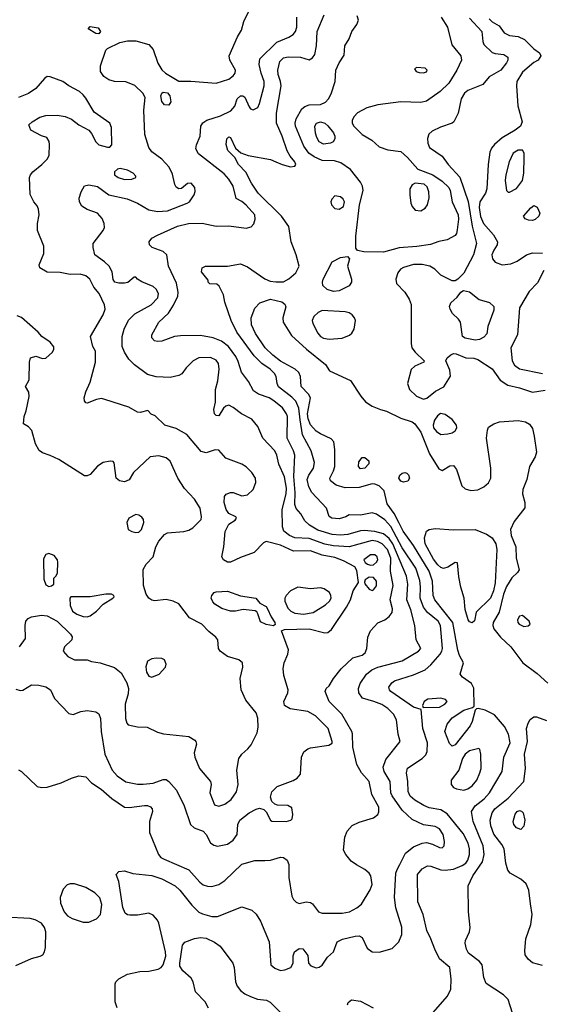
# Model space of a CAD drawing. Extents: x 1173029 to 1307123, y 522559 to 678521.
# Tile 600 of 623: x 1255372 to 1259025, y 625548 to 632428. Entities that reach past the tile are written whole.
import ezdxf

# ---------------------------------------------------------------- set-up
doc = ezdxf.new("R2010")
doc.units = 0

msp = doc.modelspace()

# ---------------------------------------------------------------- linework, layer by layer
at = {"layer": '0CON10XD'}
for points in [[(1256177.6, 631967.6), (1256114.6, 631994.6), (1256035, 631997.1), (1255995, 632007.1), (1255960.6, 632030.6), (1255937.9, 632065), (1255937.9, 632105), (1255974.2, 632215), (1255985, 632225.8), (1256072.1, 632267.9), (1256125, 632280), (1256185, 632280), (1256275, 632255.6), (1256305, 632219.2), (1256338.2, 632125), (1256365, 632078.2), (1256392.2, 632055), (1256485, 631998.1), (1256568.3, 631998.3), (1256745, 631983.6), (1256835, 632012.9), (1256864.4, 632035), (1256878.2, 632055), (1256880, 632075), (1256840.5, 632145), (1256835.5, 632175), (1256895, 632309.2), (1256921.9, 632355), (1256938.9, 632415), (1256985, 632510)], [(1256552.5, 631005), (1256646.8, 631006.8), (1256745, 630986.2), (1256835, 630988), (1256955, 630972.2), (1256990, 630980), (1257007.9, 631002.1), (1257018.5, 631035), (1257015.4, 631065), (1256955, 631132.5), (1256925, 631156.9), (1256885, 631177.5), (1256863.2, 631265), (1256834.7, 631314.7), (1256800.7, 631350.7), (1256621.5, 631491.5), (1256603.4, 631526.6), (1256607, 631553), (1256634.5, 631615), (1256638.6, 631685), (1256651.8, 631708.2), (1256680, 631725), (1256775, 631756.7), (1256848.3, 631791.7), (1256875.7, 631824.3), (1256892, 631875), (1256915, 631895.7), (1256932.5, 631895), (1256945, 631886), (1256975, 631818.8), (1256985.6, 631805.6), (1257005, 631798.6), (1257035.9, 631814.1), (1257048.8, 631841.2), (1257081.5, 631965), (1257081.5, 631995), (1257058.8, 632055), (1257046.5, 632115), (1257050.6, 632155), (1257168.2, 632271.8), (1257254.1, 632305.9), (1257284.5, 632325), (1257298.9, 632345), (1257309.2, 632375), (1257309.4, 632445)], [(1258178.9, 625395), (1258362.5, 625605), (1258384.3, 625655), (1258386.9, 625725), (1258378, 625805), (1258306.9, 625866.9), (1258273, 625933), (1258246.7, 626006.7), (1258218.7, 626065), (1258193.1, 626175), (1258154, 626265), (1258153.5, 626455), (1258185, 626494.5), (1258222.5, 626515), (1258245, 626513.6), (1258315, 626488.9), (1258345, 626486.7), (1258405, 626491.9), (1258465, 626517.1), (1258490, 626535), (1258504, 626555), (1258514.7, 626595), (1258516.2, 626635), (1258505.8, 626675), (1258472.2, 626742.2), (1258360.2, 626880.2), (1258315, 626907.2), (1258235, 626922), (1258196.3, 626936.3), (1258133.5, 626973.5), (1258102.2, 627002.2), (1258087.3, 627035), (1258085.3, 627105.3), (1258074.5, 627165.5), (1258082.7, 627197.3), (1258185, 627265.4), (1258209.6, 627290.4), (1258220.9, 627315), (1258222.9, 627375), (1258190.5, 627475), (1258177.5, 627607.5), (1258125, 627624.4), (1257965.6, 627735), (1257955.7, 627745), (1257952.5, 627765), (1257972.5, 627795), (1257992.6, 627807.4), (1258125, 627849.3), (1258205, 627885.3), (1258245, 627920), (1258310, 627995), (1258322.6, 628015), (1258326.2, 628035), (1258314.2, 628195), (1258295.9, 628225), (1258222.2, 628285), (1258195, 628322.7), (1258170.4, 628385), (1258173, 628465), (1258169.4, 628509.4), (1258141.3, 628595), (1258045, 628738.1), (1257965, 628887.2), (1257925, 628933.5), (1257865, 628974), (1257835, 628982.2), (1257755, 628965.3), (1257675, 628968.8), (1257652.5, 628955), (1257605, 628940.6), (1257553.3, 628945), (1257535, 628957.5), (1257516.2, 629015), (1257413.5, 629123.5), (1257393.9, 629163.9), (1257381.8, 629215), (1257391.8, 629245), (1257426.7, 629295), (1257432, 629335), (1257408.5, 629415), (1257347.9, 629527.9), (1257331.5, 629631.5), (1257323.4, 629713.4), (1257301.4, 629761.4), (1257275, 629789.4), (1257181.8, 629861.8), (1257170.8, 629885), (1257165.4, 629935), (1257153.9, 629955), (1257123.8, 629985), (1257065, 630026), (1257010.3, 630080.3), (1256890, 630245), (1256850.4, 630325), (1256806.2, 630455), (1256796, 630505), (1256766.1, 630566.1), (1256749.3, 630579.3), (1256701.7, 630581.7), (1256690, 630595), (1256688.3, 630608.3), (1256643.8, 630665), (1256646.4, 630693.6), (1256670, 630705), (1256825, 630705.5), (1256915, 630721.2), (1256965, 630702.1), (1257085, 630616.8), (1257121.7, 630601.7), (1257163.3, 630596.7), (1257215, 630597.2), (1257253.4, 630616.6), (1257301.3, 630658.7), (1257324.6, 630705), (1257304.5, 630785.5), (1257269.2, 630875), (1257252.9, 630982.9), (1257202.5, 631055), (1257038, 631215), (1256991.3, 631285), (1256953.3, 631363.3), (1256901.1, 631415), (1256875.8, 631465.8), (1256825.8, 631515), (1256814.4, 631555), (1256819.2, 631595), (1256835, 631610), (1256845.6, 631605), (1256881.1, 631531.1), (1256916.9, 631496.9), (1256968.3, 631478.3), (1257125, 631450.9), (1257161.2, 631435), (1257206.7, 631415), (1257265, 631400.6), (1257295, 631404.2), (1257302, 631415), (1257295.7, 631435), (1257261.4, 631475), (1257241.9, 631511.9), (1257207.3, 631615), (1257166.6, 631705), (1257167.7, 631775), (1257198.8, 631965), (1257195.3, 631995), (1257177.8, 632045), (1257175.8, 632075), (1257191.3, 632135), (1257215, 632162.2), (1257248.3, 632168.3), (1257335, 632165.6), (1257395, 632147.5), (1257419.5, 632160.5), (1257435.8, 632184.2), (1257445.4, 632244.6), (1257450.8, 632345), (1257499.1, 632460.9)], [(1257915, 630804.6), (1257776.3, 630806.3), (1257734.2, 630814.2), (1257720.9, 630830.9), (1257721.2, 630915), (1257746.1, 631135), (1257773.2, 631235), (1257768.4, 631265), (1257755, 631292.5), (1257685, 631382.1), (1257617.7, 631427.7), (1257572, 631442), (1257485, 631443.6), (1257430, 631470), (1257393.9, 631495), (1257357.5, 631545), (1257300, 631685), (1257297.2, 631705), (1257304.7, 631735), (1257344.3, 631805.7), (1257365, 631821.8), (1257395, 631833.1), (1257475, 631836), (1257508.8, 631851.2), (1257530, 631875), (1257549.1, 631910.9), (1257576.2, 631995), (1257580.9, 632075), (1257604.6, 632125.4), (1257640.5, 632179.5), (1257644.1, 632245.9), (1257675, 632293.3), (1257693.3, 632345), (1257727.8, 632395), (1257740.6, 632425), (1257730, 632455)], [(1258316.6, 632446.6), (1258361.9, 632375), (1258391.2, 632251.2), (1258455.5, 632175.5), (1258459.2, 632145), (1258426.7, 632075), (1258371.4, 631985), (1258311.4, 631925), (1258215, 631858.9), (1258175, 631850), (1258035, 631853.5), (1257875, 631833.6), (1257797.8, 631812.3), (1257732.2, 631777.8), (1257709.1, 631750.9), (1257696.5, 631725), (1257695.5, 631705), (1257706.5, 631685), (1257766.3, 631626.4), (1257832.9, 631585), (1257885, 631540.5), (1257945, 631519.2), (1258035, 631506.5), (1258081.8, 631465), (1258154.6, 631384.6), (1258258.8, 631345), (1258325, 631300.5), (1258370.5, 631255), (1258381.8, 631235), (1258394.7, 631154.7), (1258436, 631065), (1258439.6, 631035), (1258430.7, 630959.3), (1258425.6, 630934.4), (1258415, 630920), (1258359.2, 630890.8), (1258302.1, 630877.9), (1258244, 630856), (1258147.6, 630842.4), (1258025, 630833.1), (1257915, 630804.6)], [(1258515, 632437.5), (1258601.2, 632345), (1258608.8, 632275), (1258616.2, 632255), (1258675, 632199.2), (1258695, 632190.9), (1258755, 632184.3), (1258782.5, 632165), (1258782.9, 632145), (1258775, 632126.2), (1258735.7, 632074.3), (1258652.5, 632027.5), (1258608.8, 631975), (1258505, 631932.5), (1258481.1, 631915), (1258456.4, 631875), (1258436.4, 631773.6), (1258406, 631715), (1258395, 631704.3), (1258313.1, 631676.9), (1258255, 631650), (1258231.3, 631628.7), (1258221.2, 631598.8), (1258224.2, 631565), (1258235.8, 631535), (1258325, 631473.5), (1258366.8, 631415), (1258448.1, 631328.1), (1258507.5, 631157.5), (1258535.1, 630985.1), (1258564.3, 630865), (1258544.4, 630785.6), (1258475, 630656), (1258435, 630613.8), (1258415, 630603.8), (1258395, 630604), (1258315, 630642), (1258274.5, 630684.5), (1258238.8, 630705), (1258185, 630716.9), (1258125, 630718.2), (1258055, 630697.5), (1258032.5, 630685), (1258015, 630660), (1258000.8, 630615), (1258005.8, 630585), (1258064.3, 630525), (1258094.3, 630474.3), (1258107.6, 630437.6), (1258107.1, 630165), (1258112.5, 630135), (1258135, 630103.8), (1258200, 630045), (1258196.1, 630033.9), (1258133, 630007), (1258107.3, 629982.7), (1258083.3, 629885), (1258096.7, 629845), (1258145, 629796.7), (1258195, 629775.8), (1258216.6, 629783.4), (1258277.2, 629832.8), (1258337.1, 629862.9), (1258382.1, 629937.9), (1258378.9, 629978.9), (1258350.8, 630045), (1258359.2, 630065), (1258385, 630086.9), (1258405, 630094.4), (1258423.2, 630093.2), (1258490, 630065), (1258545, 630063.8), (1258575, 630053.8), (1258675, 629989.4), (1258729.4, 629909.4), (1258784, 629874), (1258865, 629856.7), (1258955, 629824.7), (1259045, 629839.7)], [(1255925, 632330), (1255905, 632331.2), (1255850, 632365), (1255865, 632380), (1255920.7, 632370.7), (1255936.2, 632345), (1255925, 632330)], [(1258653.5, 632435), (1258675, 632412.9), (1258723.8, 632383.8), (1258757.5, 632335), (1258795, 632316.8), (1258855, 632310.9), (1258899.5, 632289.5), (1258965, 632224.2), (1259005.7, 632195.7), (1259013.8, 632175), (1258996.2, 632145), (1258965, 632128.1), (1258885, 632061.8), (1258846.8, 631995), (1258843.2, 631965), (1258854.3, 631825), (1258883.6, 631715), (1258872.5, 631685), (1258835, 631655.5), (1258745, 631601.8), (1258689.6, 631555), (1258669.6, 631530.4), (1258658.8, 631501.2), (1258645.2, 631415), (1258637.4, 631245), (1258627, 631215), (1258587.6, 631155), (1258583.9, 631116.1), (1258593.1, 631053.1), (1258612.7, 631002.7), (1258683.6, 630923.6), (1258712, 630875), (1258710, 630855), (1258685, 630818), (1258672.3, 630785), (1258676.4, 630756.4), (1258695, 630734), (1258745, 630715.7), (1258805, 630722.2), (1258848.5, 630741.5), (1258913.3, 630785), (1258955, 630797.8), (1259025.5, 630795.5)], [(1258195, 632056.2), (1258215, 632063.3), (1258220, 632075), (1258205, 632088.8), (1258147, 632093), (1258132.5, 632085), (1258142.5, 632065), (1258165, 632058), (1258195, 632056.2)], [(1255495, 631126.7), (1255472, 631155), (1255445, 631207.5), (1255441.1, 631325), (1255448.1, 631345), (1255465, 631365.7), (1255528, 631415), (1255567.5, 631455), (1255578.8, 631481.2), (1255580, 631555), (1255577.3, 631577.3), (1255562.5, 631605), (1255525, 631616.2), (1255450, 631655), (1255437, 631693), (1255458.8, 631715), (1255513.8, 631746.2), (1255555, 631758.5), (1255635, 631760), (1255690.8, 631750.8), (1255733.3, 631733.3), (1255785, 631693.3), (1255855, 631655.5), (1255873.5, 631633.5), (1255905, 631573.3), (1255925, 631554.4), (1255985, 631537.5), (1256001.7, 631538.3), (1256017, 631553), (1256013.1, 631675), (1256001.9, 631705), (1255892.3, 631782.3), (1255835, 631880), (1255815, 631904), (1255790, 631925), (1255715.6, 631965.6), (1255673.3, 631995), (1255585, 632028), (1255565, 632030), (1255545, 632016), (1255485, 631948.1), (1255435, 631912.9), (1255363.6, 631883.6)], [(1255365, 627185.8), (1255385, 627175.8), (1255495, 627070), (1255523.9, 627063.9), (1255565, 627066), (1255662.5, 627095), (1255735, 627128), (1255785, 627143.8), (1255835, 627136.7), (1255874, 627095), (1255942.4, 627052.4), (1256016.9, 626986.9), (1256105, 626926.5), (1256136.6, 626923.4), (1256245, 626936.7), (1256266.4, 626936.4), (1256287.4, 626927.4), (1256297.5, 626915), (1256300.6, 626895), (1256280.6, 626825), (1256279.7, 626749.7), (1256341.5, 626595), (1256359.4, 626575), (1256381.8, 626561.8), (1256555, 626487.1), (1256631.7, 626401.7), (1256655, 626383.8), (1256685, 626373.8), (1256715, 626372.5), (1256765, 626384.4), (1256805, 626412.9), (1256925, 626528.1), (1257015, 626552.2), (1257085, 626553.1), (1257125, 626555.7), (1257195, 626576.9), (1257215, 626574.2), (1257242, 626555), (1257252.9, 626525), (1257253.2, 626433.2), (1257273.1, 626305), (1257285, 626281.2), (1257305, 626262), (1257325, 626252.5), (1257375, 626263.8), (1257405, 626258.8), (1257419.7, 626249.7), (1257461.2, 626195), (1257485, 626185.8), (1257625, 626184.4), (1257676.7, 626195), (1257728.7, 626221.3), (1257762, 626248), (1257822.7, 626347.3), (1257835.4, 626385.4), (1257825.6, 626445), (1257815, 626465.7), (1257785, 626490.9), (1257725, 626522.2), (1257688.9, 626548.9), (1257651.2, 626595), (1257636.1, 626626.1), (1257644.5, 626715), (1257661.6, 626758.4), (1257695, 626797.1), (1257745, 626822.1), (1257845, 626851.4), (1257874.3, 626875), (1257882.7, 626892.7), (1257881.5, 626925), (1257833.8, 627015), (1257814.5, 627105), (1257761.5, 627165), (1257729.5, 627225), (1257699.5, 627345), (1257698.8, 627438.8), (1257693.8, 627455), (1257622.5, 627575), (1257535.7, 627665), (1257506.2, 627735), (1257513.8, 627755), (1257535.6, 627774.4), (1257565.6, 627825), (1257618.7, 627891.3), (1257700.6, 627969.4), (1257765, 627987.3), (1257786.2, 628005), (1257799.2, 628035), (1257806, 628114), (1257825, 628157.5), (1257875, 628213.1), (1257925, 628234.4), (1257955, 628256.9), (1257974.5, 628285), (1257977.5, 628312.5), (1257961.8, 628375), (1257982.5, 628475), (1257963.1, 628575), (1257966.9, 628665), (1257942.6, 628725), (1257906.3, 628766.3), (1257872.8, 628782.8), (1257835, 628788.7), (1257675, 628745.7), (1257565, 628751.7), (1257505, 628764.4), (1257395, 628802.4), (1257295, 628806.8), (1257258.2, 628825), (1257218.8, 628855), (1257208.9, 628885), (1257206.8, 629005), (1257234.5, 629115), (1257236.3, 629155), (1257223.7, 629233.7), (1257183.1, 629323.1), (1257169.3, 629385), (1257154.8, 629414.8), (1257071.5, 629505), (1257035.4, 629585.4), (1256995, 629635.7), (1256923.3, 629673.3), (1256865, 629718.9), (1256835, 629734.2), (1256812.2, 629727.8), (1256795.6, 629714.4), (1256765, 629660), (1256745, 629662), (1256734.2, 629675), (1256729.2, 629705), (1256740, 629755), (1256740, 629845), (1256758, 629905), (1256765.5, 629985), (1256761.9, 630025), (1256745, 630050), (1256705, 630066.5), (1256624.6, 630065.4), (1256585.5, 630044.5), (1256536, 629995), (1256505.5, 629954.5), (1256485, 629941.4), (1256425, 629928.2), (1256325, 629932.9), (1256265, 629948.9), (1256175.4, 630015.4), (1256135.4, 630055.4), (1256105.3, 630105.3), (1256089.6, 630145), (1256089.2, 630215), (1256102.5, 630265), (1256132, 630328), (1256176.2, 630373.8), (1256290.6, 630435), (1256337.5, 630485), (1256343.3, 630515), (1256326.9, 630545), (1256305, 630564.4), (1256226.2, 630596.2), (1256196.7, 630615), (1256185, 630630), (1256171.7, 630628.3), (1256127.7, 630592.3), (1256105, 630586.2), (1256065, 630586.2), (1256037.5, 630595), (1256025, 630612.5), (1256017.5, 630665), (1255997.8, 630705), (1255966.1, 630736.1), (1255898.1, 630785), (1255885.6, 630835), (1255885.7, 630865), (1255956.5, 630955), (1255964.5, 630975), (1255963.3, 631005), (1255947.8, 631037.8), (1255916.5, 631076.5), (1255845, 631100.6), (1255805.8, 631125), (1255789.4, 631155), (1255788.3, 631181.7), (1255802, 631225), (1255825, 631266.2), (1255855, 631274.2), (1255915, 631263.3), (1255995, 631203.5), (1256123.6, 631176.4), (1256196.6, 631146.6), (1256275, 631099.1), (1256335, 631087.5), (1256405, 631092.6), (1256543.3, 631145), (1256558, 631155), (1256592, 631205), (1256598.3, 631228.3), (1256596.7, 631255), (1256570, 631285), (1256545, 631282.5), (1256502, 631248), (1256485, 631246.2), (1256465, 631258.8), (1256455.8, 631275.8), (1256439.2, 631349.2), (1256417.2, 631397.2), (1256365, 631454.3), (1256295, 631505.7), (1256275, 631534.2), (1256246.5, 631625), (1256238.9, 631795), (1256248.5, 631885), (1256232.2, 631915), (1256177.6, 631967.6)], [(1256415, 631830), (1256385, 631833.1), (1256365, 631855.8), (1256357.5, 631895), (1256365, 631914.3), (1256375, 631922.5), (1256405, 631916.2), (1256421.1, 631895), (1256427.8, 631855), (1256415, 631830)], [(1257495, 631558.2), (1257465, 631575.6), (1257448, 631605), (1257440, 631635), (1257434.4, 631685), (1257447.5, 631705), (1257475, 631713.1), (1257504.2, 631705), (1257526.5, 631686.5), (1257565, 631637.5), (1257575.6, 631615), (1257575.6, 631595), (1257564, 631575), (1257545, 631564.4), (1257495, 631558.2)], [(1258785, 631222.5), (1258795, 631223.3), (1258845, 631248.8), (1258885, 631303.3), (1258895.4, 631354.6), (1258898.9, 631465), (1258896.9, 631495), (1258885, 631515.7), (1258855, 631516.9), (1258822, 631495), (1258794.1, 631434.1), (1258768.6, 631345), (1258765.7, 631305), (1258773.8, 631235), (1258785, 631222.5)], [(1256105, 631311.5), (1256155, 631313.3), (1256183.3, 631325), (1256183.8, 631335), (1256164.2, 631355), (1256125, 631376.7), (1256075, 631389.2), (1256055, 631384), (1256036, 631365), (1256035.8, 631345), (1256060, 631325), (1256105, 631311.5)], [(1258175, 631091.4), (1258205, 631110), (1258221.4, 631135), (1258234.1, 631184.1), (1258232.5, 631225), (1258219.7, 631259.7), (1258198.6, 631278.6), (1258135, 631285.7), (1258114.3, 631275), (1258099.5, 631245), (1258098.5, 631205), (1258106.9, 631146.9), (1258115, 631122), (1258135, 631096), (1258175, 631091.4)], [(1257605, 631104), (1257635, 631122), (1257642.9, 631155), (1257632, 631175), (1257615, 631189.2), (1257575, 631198), (1257553.1, 631175), (1257547.8, 631155), (1257551.1, 631135), (1257575, 631108.6), (1257605, 631104)], [(1258955, 631025.5), (1258928.3, 631028.3), (1258905, 631036.2), (1258894.2, 631054.2), (1258945, 631114.2), (1258965, 631129.2), (1258989.1, 631119.1), (1259007.1, 631075), (1259001.4, 631055), (1258975, 631032.5), (1258955, 631025.5)], [(1255345, 627750.6), (1255375, 627741.4), (1255395, 627744.2), (1255455, 627780), (1255505, 627779.2), (1255555, 627767.1), (1255588, 627745), (1255615.9, 627685.9), (1255715, 627580.8), (1255745, 627573.8), (1255800, 627595), (1255845, 627602.1), (1255905, 627591.5), (1255925, 627577.1), (1255937.7, 627545), (1255941.4, 627455), (1255967.6, 627295), (1256018.2, 627185), (1256054.4, 627144.4), (1256115, 627103.6), (1256195, 627086.2), (1256235, 627086.9), (1256305, 627092.9), (1256375, 627120), (1256395, 627118), (1256415, 627106), (1256468.6, 627045), (1256521.1, 626935), (1256566, 626805), (1256592.1, 626782.1), (1256655, 626757.8), (1256675, 626735.7), (1256706.7, 626676.7), (1256729.4, 626659.4), (1256755, 626652.7), (1256825, 626667.5), (1256864.4, 626695), (1256891.2, 626735), (1256896.4, 626805), (1256910.9, 626835), (1256975, 626885.4), (1257025, 626912.5), (1257047.9, 626917.9), (1257078.8, 626908.8), (1257094.2, 626894.2), (1257124, 626835), (1257135, 626828.8), (1257233.6, 626826.4), (1257267.5, 626835), (1257276.7, 626845), (1257280, 626875), (1257275, 626920), (1257246.4, 626936.4), (1257175, 626940), (1257156.4, 626946.4), (1257133.3, 626965), (1257124, 626995), (1257135, 627032.5), (1257170.8, 627069.2), (1257283, 627113), (1257312.5, 627127.5), (1257334.4, 627155.6), (1257342.2, 627275), (1257358.6, 627311.4), (1257385, 627332.2), (1257405, 627339.5), (1257532.1, 627357.9), (1257555, 627374), (1257556.9, 627385), (1257527.5, 627475), (1257438.9, 627565), (1257385, 627593.3), (1257262.4, 627612.4), (1257222, 627635), (1257218.6, 627665), (1257247.1, 627725), (1257248.6, 627745), (1257218.1, 627845), (1257214.5, 627895.5), (1257220.5, 627935), (1257246.4, 627995), (1257251.2, 628025), (1257203, 628157), (1257222, 628168), (1257395, 628172.7), (1257505, 628142.9), (1257525, 628146), (1257552.2, 628167.8), (1257657.2, 628322.7), (1257683.3, 628375), (1257702.8, 628437.2), (1257740.8, 628495), (1257728.2, 628578.2), (1257715, 628604), (1257635, 628647.3), (1257575, 628670.7), (1257485, 628686.6), (1257405, 628716.2), (1257285, 628713.3), (1257195, 628755.9), (1257095, 628781.2), (1257076.2, 628773.8), (1257010, 628705), (1256915, 628671.1), (1256845, 628636.5), (1256825, 628638.5), (1256796, 628655), (1256784.2, 628675), (1256799.5, 628745), (1256808.5, 628851.5), (1256835, 628902.5), (1256877.9, 628932.1), (1256886.7, 628945), (1256882.5, 628955), (1256835, 628977.1), (1256814.5, 629005), (1256801.5, 629055), (1256804.4, 629095.6), (1256815, 629112), (1256845, 629124.3), (1256865, 629124.2), (1256925, 629100), (1256965, 629107.5), (1257004.1, 629145.9), (1257022.5, 629195), (1257020, 629225), (1256995, 629264), (1256954.5, 629304.5), (1256925, 629322.9), (1256813.1, 629363.1), (1256765, 629419.2), (1256738.3, 629421.7), (1256675, 629402.5), (1256640.7, 629410.7), (1256539.5, 629529.5), (1256465, 629572.5), (1256385.9, 629595.9), (1256319.3, 629659.3), (1256291.7, 629671.7), (1256267.5, 629697.5), (1256215, 629683.8), (1256195, 629686.2), (1256135, 629721.4), (1255967.5, 629775), (1255945, 629780), (1255910, 629775), (1255845, 629748), (1255835, 629751.2), (1255826, 629765), (1255823.3, 629785), (1255835, 629827.5), (1255865.6, 629894.4), (1255901.8, 630035), (1255901.9, 630111.9), (1255884, 630145), (1255868, 630215), (1255954.7, 630365.3), (1255968.7, 630405), (1255964.7, 630435), (1255926.7, 630515), (1255889.8, 630559.8), (1255861.5, 630615), (1255835, 630638.9), (1255795, 630649.5), (1255725, 630648.1), (1255655, 630661.4), (1255565, 630664.2), (1255513.8, 630695), (1255508.8, 630715), (1255540, 630795), (1255540, 630845), (1255497.5, 630955), (1255497.3, 631005), (1255508.9, 631065), (1255504.4, 631104.4), (1255495, 631126.7)], [(1256054.5, 625524.5), (1256040, 625565), (1256039.3, 625690.7), (1256043.9, 625706.1), (1256064.2, 625725.8), (1256125, 625758.8), (1256212.3, 625777.7), (1256275, 625780.6), (1256340, 625795), (1256360, 625805), (1256375.4, 625825), (1256393.2, 625885), (1256392, 625915), (1256344.4, 626115), (1256335, 626136), (1256305, 626171.4), (1256275, 626184.4), (1256195, 626171.1), (1256141.3, 626171.3), (1256125, 626173.1), (1256109.2, 626185), (1256093.3, 626225), (1256065.6, 626405.6), (1256046.7, 626455), (1256064.1, 626475.9), (1256105, 626480), (1256163.1, 626463.1), (1256295, 626447.9), (1256366, 626425), (1256458.6, 626375), (1256490.9, 626345), (1256575, 626241.4), (1256625, 626192.9), (1256649.4, 626179.4), (1256715, 626161.5), (1256755, 626161.5), (1256925, 626228.6), (1256995, 626206.9), (1257025, 626179.2), (1257055, 626130), (1257116, 625985), (1257126.7, 625825), (1257155, 625802), (1257195.7, 625785.7), (1257225, 625788.6), (1257266.7, 625805), (1257283.3, 625835), (1257283.9, 625886.1), (1257293.3, 625915), (1257325, 625937.5), (1257350, 625935), (1257385, 625890), (1257390, 625835), (1257407, 625817), (1257444.1, 625804.1), (1257465, 625807.5), (1257485, 625822.5), (1257522.7, 625877.3), (1257566, 625915), (1257591.2, 625985), (1257627.6, 626002.4), (1257717.5, 626025), (1257745, 626026.7), (1257765, 626015.7), (1257801.7, 625941.7), (1257835.4, 625915.4), (1257885, 625912.5), (1257975, 625937.1), (1258022, 625985), (1258043.6, 626036.4), (1258043, 626087), (1258001.3, 626221.3), (1257992.5, 626295), (1258001.8, 626465), (1258009.1, 626490.9), (1258028.9, 626525), (1258067.5, 626605), (1258125, 626649.4), (1258185, 626674.4), (1258215, 626677.8), (1258257.3, 626667.3), (1258305, 626643.1), (1258325, 626642.5), (1258339.2, 626655), (1258341.9, 626685), (1258332.5, 626735), (1258305, 626774.3), (1258275, 626791.4), (1258195, 626801.5), (1258115, 626839.6), (1258045, 626905.5), (1257974.7, 627005), (1257967.1, 627025), (1257961.2, 627105), (1257920, 627175), (1257913.3, 627205), (1257930.7, 627259.3), (1258030.6, 627385), (1258017.5, 627435), (1258004.6, 627535), (1257985.4, 627575), (1257945.5, 627615), (1257902.1, 627642.1), (1257846.2, 627663.8), (1257768.3, 627688.3), (1257742.8, 627725), (1257740.9, 627755), (1257750.6, 627789.4), (1257796.2, 627855), (1257833.8, 627886.2), (1257875, 627904.2), (1258045, 627947.1), (1258160, 628015), (1258176.7, 628035), (1258144, 628095), (1258134.1, 628195.9), (1258104.7, 628305), (1258078.6, 628375), (1258083.8, 628485), (1258075, 628539.2), (1257979.1, 628765), (1257953.9, 628803.9), (1257915, 628834.8), (1257855, 628852.1), (1257779.4, 628859.4), (1257755, 628857.6), (1257665, 628831), (1257614, 628826), (1257555, 628829.8), (1257455, 628860), (1257396.7, 628896.7), (1257365.6, 628925.6), (1257337.9, 628975), (1257303.7, 629013.7), (1257295, 629040), (1257298.3, 629125), (1257288.8, 629235), (1257294.7, 629384.7), (1257286.1, 629416.1), (1257240.8, 629505), (1257243.1, 629655), (1257237.5, 629675), (1257207.9, 629715), (1257148.5, 629765), (1257115, 629785.3), (1257040.8, 629810.9), (1257005.3, 629835.2), (1256970.6, 629900.6), (1256922.9, 629965), (1256899.7, 630039.8), (1256883.4, 630075), (1256831.8, 630145), (1256782.1, 630182.1), (1256725, 630204.7), (1256635, 630220.4), (1256495, 630220), (1256455, 630214.5), (1256365, 630182.5), (1256335, 630178.8), (1256313.9, 630183.9), (1256296.7, 630205), (1256296.7, 630225), (1256344.4, 630315), (1256412.4, 630377.6), (1256447.7, 630432.3), (1256476.5, 630495), (1256479.7, 630525), (1256468.1, 630588.1), (1256411.1, 630705), (1256401.4, 630785), (1256375, 630808.9), (1256298.8, 630835), (1256279.2, 630855), (1256276.4, 630876.4), (1256295, 630902), (1256335, 630921.9), (1256476, 630985), (1256552.5, 631005)], [(1257565, 630528.1), (1257521.7, 630541.7), (1257491.3, 630571.3), (1257487.5, 630595), (1257492.9, 630615), (1257556.2, 630735), (1257615, 630766), (1257663, 630773), (1257676.1, 630756.1), (1257664, 630705), (1257691.4, 630615), (1257691.4, 630595), (1257675, 630568), (1257605, 630533.3), (1257565, 630528.1)], [(1259035, 630676.2), (1258989.9, 630590.1), (1258931.7, 630528.3), (1258865.4, 630415), (1258851.8, 630225), (1258803.8, 630135), (1258813.7, 630043.7), (1258830.9, 630015), (1258865, 629988.9), (1259025, 629955.4)], [(1258555, 630188.8), (1258485, 630202), (1258466.7, 630215), (1258452, 630315), (1258440, 630335), (1258396, 630376), (1258380.4, 630405), (1258376.9, 630425), (1258385, 630450), (1258429.8, 630490.2), (1258455, 630523.8), (1258474.2, 630535.8), (1258515, 630525.7), (1258582.2, 630472.2), (1258655, 630452), (1258685.8, 630425), (1258685, 630397.5), (1258643.8, 630285), (1258637.7, 630232.3), (1258615, 630208.8), (1258585, 630193.8), (1258555, 630188.8)], [(1258833.2, 625435), (1258785, 625581.1), (1258753.3, 625615), (1258633.3, 625693.3), (1258615.4, 625735), (1258603.9, 625825), (1258585, 625847.9), (1258509.4, 625905), (1258494.5, 625934.5), (1258485.8, 625975), (1258488, 625995), (1258516, 626055), (1258520.8, 626085), (1258509.5, 626195), (1258507.5, 626375), (1258539.3, 626445), (1258606.4, 626543.6), (1258617.9, 626595), (1258611.9, 626655), (1258542.4, 626825), (1258530.8, 626895), (1258555.5, 626935), (1258617.5, 626985), (1258656.2, 627025), (1258744.5, 627175), (1258756.8, 627275), (1258800.8, 627375), (1258789.4, 627435), (1258759.9, 627489.9), (1258690.4, 627570.4), (1258625, 627604.5), (1258575.8, 627614.2), (1258565, 627613.3), (1258555.9, 627604.1), (1258535.3, 627525), (1258521.5, 627495), (1258415, 627360.8), (1258395, 627353.1), (1258375, 627369.5), (1258343.9, 627453.9), (1258359.2, 627505), (1258395, 627550), (1258475, 627603.3), (1258537.7, 627622.3), (1258548.3, 627631.7), (1258546.6, 627756.6), (1258530.9, 627790.9), (1258466, 627835), (1258450, 627855), (1258473.1, 627935), (1258445.3, 627985.3), (1258433.1, 628023.1), (1258399.3, 628215), (1258273.5, 628375), (1258262.8, 628405), (1258256.1, 628505), (1258233.1, 628575), (1258123.5, 628753.5), (1258053.3, 628855), (1258021.6, 628915), (1257988.2, 628978.2), (1257941.3, 629045), (1257920.3, 629135), (1257885, 629170), (1257855, 629183.3), (1257835, 629184.8), (1257745, 629158.6), (1257646, 629156), (1257585, 629175.5), (1257544.4, 629205), (1257538.9, 629225), (1257566.4, 629275), (1257574.6, 629305.4), (1257575.4, 629425.4), (1257567.2, 629477.2), (1257548.5, 629498.5), (1257475, 629533.1), (1257445, 629553.5), (1257405, 629596.5), (1257388.9, 629638.9), (1257383.9, 629675), (1257405.2, 629785.2), (1257391.5, 629811.5), (1257340, 629865), (1257334.5, 629935), (1257322.7, 629962.7), (1257297, 629987), (1257195, 630041.9), (1257142.1, 630085), (1257087.8, 630135), (1257019.6, 630235), (1256992.2, 630295), (1256989.6, 630345), (1257015, 630412.5), (1257049.4, 630450.6), (1257125, 630474.5), (1257205, 630457.1), (1257225, 630440), (1257232.1, 630422.1), (1257210.9, 630345), (1257213.6, 630315), (1257272.1, 630222.1), (1257376.2, 630126.2), (1257509.5, 630019.5), (1257536.7, 629975), (1257685, 629907.5), (1257756.6, 629796.6), (1257788.5, 629758.5), (1257835, 629727.1), (1257893.3, 629705), (1257935, 629691.8), (1258035, 629642.7), (1258115, 629618.2), (1258133.6, 629605), (1258175, 629545.5), (1258237.3, 629395), (1258300.5, 629290.5), (1258325, 629278.9), (1258378.3, 629311.7), (1258405, 629312.9), (1258424.7, 629284.7), (1258462, 629172), (1258485, 629150), (1258525, 629138.1), (1258575, 629143.1), (1258615, 629163.1), (1258647.6, 629192.4), (1258664.4, 629225), (1258665.6, 629295), (1258633.6, 629505), (1258640.6, 629559.4), (1258649.5, 629580.5), (1258685, 629604.2), (1258725, 629618.9), (1258855, 629628.5), (1258907.2, 629617.2), (1258935, 629601.1), (1258955, 629572.5), (1258968.3, 629518.3), (1258983.2, 629405), (1258975, 629372.5), (1258934.3, 629305.7), (1258917.5, 629215), (1258888, 629145), (1258885.4, 629115), (1258902.7, 629055), (1258902.8, 629017.2), (1258827.5, 628922.5), (1258802.9, 628865), (1258808, 628825), (1258839.2, 628745), (1258842.7, 628665), (1258863.5, 628585), (1258851.1, 628565), (1258811.2, 628528.8), (1258775, 628466.7), (1258753.3, 628415), (1258722.8, 628287.2), (1258680.6, 628215), (1258678.4, 628195), (1258685, 628171.4), (1258733, 628113), (1258804.5, 628045), (1258887.5, 627935), (1258989.5, 627859.5), (1259062.8, 627792.8)], [(1257535, 630196.2), (1257625, 630203.1), (1257677.1, 630222.9), (1257693.3, 630236.7), (1257710.5, 630265), (1257718.8, 630325), (1257712.5, 630345), (1257695, 630366.7), (1257675, 630379.1), (1257646.1, 630386.1), (1257485, 630396.4), (1257457.4, 630382.6), (1257427.5, 630355), (1257416.9, 630325), (1257421.5, 630305), (1257455, 630238.6), (1257475, 630213.6), (1257495, 630202.1), (1257535, 630196.2)], [(1255370, 628045), (1255414, 628105), (1255409.5, 628195), (1255414.6, 628225.4), (1255432.5, 628245), (1255454.6, 628255.4), (1255525, 628267.7), (1255565, 628262.3), (1255635, 628225.4), (1255728.1, 628135), (1255738.1, 628115), (1255736.9, 628095), (1255684.6, 628045.4), (1255677.1, 628015), (1255708.6, 627978.6), (1255755, 627955.7), (1255845, 627955.8), (1255875, 627944), (1255935, 627934.2), (1256035, 627901.9), (1256081.5, 627865), (1256121.3, 627795), (1256132.8, 627755), (1256131.3, 627718.7), (1256110.5, 627645), (1256112.2, 627545), (1256122.1, 627512.1), (1256131.2, 627501.2), (1256195, 627487.1), (1256264.2, 627484.2), (1256335, 627448.8), (1256377, 627437), (1256555, 627418.6), (1256596, 627395), (1256604.2, 627385), (1256607.1, 627365), (1256591.4, 627305), (1256595.6, 627275), (1256630, 627195), (1256706.7, 627105), (1256710, 627085), (1256702, 627025), (1256733.2, 626943.2), (1256765, 626932.5), (1256805, 626947.5), (1256849.8, 626980.2), (1256886.7, 627033.3), (1256900, 627085), (1256888.8, 627185), (1256904.2, 627265), (1256924.2, 627295), (1256967.3, 627332.7), (1256989.4, 627360.6), (1257032, 627445), (1257039.3, 627485), (1257036.9, 627546.9), (1257025.6, 627585), (1256953.4, 627673.4), (1256919.4, 627745), (1256913.6, 627825), (1256931.4, 627905), (1256929.2, 627935), (1256904.4, 627954.4), (1256825, 627977.8), (1256774, 628015), (1256762, 628035), (1256756.2, 628095), (1256743.9, 628113.9), (1256695, 628153.3), (1256646.2, 628205), (1256558.9, 628248.9), (1256485, 628345.7), (1256445, 628364.4), (1256395, 628376.5), (1256315, 628368.1), (1256295, 628371.4), (1256275, 628385.8), (1256257.1, 628415), (1256238.1, 628475), (1256234.7, 628585.3), (1256255, 628624.2), (1256305.8, 628675), (1256324.4, 628745), (1256345, 628784.2), (1256385, 628831.4), (1256405, 628843.1), (1256518.3, 628851.7), (1256555, 628861.4), (1256582, 628878), (1256640, 628935), (1256643.1, 628955), (1256634.4, 629015), (1256595, 629077.1), (1256525, 629152), (1256478.6, 629225), (1256422.8, 629342.8), (1256395, 629366.9), (1256345, 629380), (1256285, 629374.2), (1256166.7, 629265), (1256137.2, 629212.8), (1256105, 629200), (1256070, 629205), (1256046, 629225), (1256031.7, 629331.7), (1256025, 629340), (1256005, 629342.5), (1255955, 629333.3), (1255915, 629308), (1255865, 629250), (1255845, 629240), (1255825, 629240.6), (1255645, 629354.4), (1255585, 629383.3), (1255530.8, 629400.8), (1255507.9, 629417.9), (1255483.8, 629463.8), (1255456.4, 629556.4), (1255435, 629582.5), (1255400, 629605), (1255403.8, 629655), (1255418, 629695), (1255439.2, 629795), (1255435.8, 629825.8), (1255413.3, 629865), (1255439.3, 629910.7), (1255440, 630035), (1255447.5, 630065), (1255485, 630076.2), (1255531.7, 630061.7), (1255555, 630064), (1255602, 630105), (1255612, 630125), (1255611.2, 630141.2), (1255585.4, 630175.4), (1255526.2, 630215), (1255501.2, 630245), (1255385, 630347.1), (1255355, 630357.8)], [(1258315, 629529.7), (1258365, 629534), (1258395, 629541.5), (1258415, 629555.5), (1258426.1, 629575), (1258424.6, 629595), (1258395, 629635.5), (1258345, 629668.5), (1258313.6, 629676.4), (1258291.1, 629658.9), (1258271.2, 629628.8), (1258261.8, 629595), (1258265.3, 629575), (1258285, 629550), (1258315, 629529.7)], [(1257755, 629288.9), (1257739.5, 629305), (1257741.7, 629338.3), (1257765, 629370), (1257785, 629368), (1257811.2, 629345), (1257812, 629325), (1257785, 629294.5), (1257755, 629288.9)], [(1258055, 629195.8), (1258035, 629204.3), (1258022.5, 629225), (1258028.8, 629245), (1258045, 629258.8), (1258065, 629263.3), (1258078.3, 629258.3), (1258088.3, 629248.3), (1258096.2, 629225), (1258085, 629203.8), (1258055, 629195.8)], [(1256185, 628844.4), (1256205, 628848.1), (1256224.3, 628865), (1256238.9, 628915), (1256236.4, 628935), (1256225, 628951.5), (1256205, 628966.1), (1256185, 628969.6), (1256134.3, 628945), (1256121.4, 628915), (1256131.2, 628865), (1256155, 628850.8), (1256185, 628844.4)], [(1258535, 628213.3), (1258515, 628221.2), (1258506.2, 628235), (1258485.9, 628305.9), (1258479.2, 628385), (1258455, 628462.5), (1258441.4, 628535), (1258432.5, 628632.5), (1258415, 628636.2), (1258365, 628602.2), (1258335, 628592.5), (1258315, 628600), (1258295, 628618.7), (1258265, 628657.7), (1258206.8, 628765), (1258201.8, 628808.2), (1258215.5, 628854.5), (1258235, 628866.7), (1258276.9, 628873.1), (1258405, 628862.7), (1258555, 628866.2), (1258635, 628833.3), (1258675, 628807.1), (1258700.8, 628765), (1258706.1, 628725), (1258694.1, 628494.1), (1258683.2, 628436.8), (1258661.9, 628385), (1258561.7, 628288.3), (1258551.7, 628228.3), (1258535, 628213.3)], [(1255575, 628467.5), (1255595, 628472.5), (1255610, 628485), (1255610, 628525), (1255628.3, 628541.7), (1255637, 628563), (1255640, 628635), (1255636.7, 628655), (1255613.9, 628683.9), (1255575, 628698.8), (1255555, 628690), (1255538.3, 628661.7), (1255541.7, 628518.3), (1255555, 628480), (1255575, 628467.5)], [(1257825, 628615.6), (1257845, 628619.5), (1257865, 628636.7), (1257875.4, 628655), (1257870, 628675), (1257855, 628687.9), (1257825, 628689.2), (1257778, 628655), (1257786, 628635), (1257802.6, 628622.6), (1257825, 628615.6)], [(1257835, 628440.5), (1257845, 628443.3), (1257865, 628471.2), (1257864.7, 628504.7), (1257845, 628530), (1257815, 628533.1), (1257787.5, 628515), (1257781.2, 628498.8), (1257783.8, 628486.2), (1257815, 628450), (1257835, 628440.5)], [(1257355, 628274.8), (1257423.3, 628286.7), (1257509.9, 628340.1), (1257537.1, 628365), (1257547.9, 628385), (1257547.5, 628405), (1257536.9, 628425), (1257501.1, 628451.1), (1257475, 628458.5), (1257405, 628450.3), (1257315, 628462.9), (1257265, 628436.3), (1257235.3, 628405), (1257224.7, 628385), (1257224.7, 628365), (1257246.6, 628316.6), (1257267.3, 628295), (1257295, 628280.8), (1257355, 628274.8)], [(1255843.9, 628256.1), (1255865, 628262.9), (1255910, 628295), (1255956.7, 628345), (1256022.5, 628385), (1256032.5, 628395), (1256030, 628405), (1256013, 628413), (1255975, 628413.8), (1255865, 628396.5), (1255730, 628395), (1255723.3, 628385), (1255725.8, 628335), (1255742.2, 628295), (1255771.4, 628275), (1255815, 628257.7), (1255843.9, 628256.1)], [(1257145, 628193.8), (1257095, 628201.4), (1257055, 628221.2), (1257037, 628277), (1257030, 628290), (1257017, 628297), (1256935, 628306.2), (1256880, 628295), (1256845, 628294.5), (1256785, 628313.1), (1256735, 628344.3), (1256720.9, 628360.9), (1256711.4, 628385), (1256715.7, 628405), (1256732, 628425), (1256745, 628431.1), (1256825, 628435.4), (1256915, 628402.2), (1257022.5, 628385), (1257050, 628350), (1257095, 628326.7), (1257105, 628312.5), (1257130, 628255), (1257156.2, 628215), (1257157.5, 628202.5), (1257145, 628193.8)], [(1258895, 628187.5), (1258925, 628192), (1258940, 628205), (1258933.3, 628225), (1258885, 628266), (1258865, 628261.2), (1258851.4, 628235), (1258854.3, 628215), (1258862.5, 628205), (1258895, 628187.5)], [(1256295, 627834), (1256346.7, 627855), (1256391.2, 627905), (1256395.9, 627925.9), (1256383.3, 627955), (1256365, 627964.2), (1256325, 627967.1), (1256295, 627962.5), (1256266.2, 627945), (1256254.3, 627905.7), (1256258.8, 627868.8), (1256275, 627840), (1256295, 627834)], [(1258192.5, 627622.5), (1258305, 627623.3), (1258344.2, 627645), (1258358.8, 627665), (1258348.3, 627678.3), (1258315, 627688.5), (1258225, 627680.8), (1258200, 627665), (1258187.5, 627635), (1258192.5, 627622.5)], [(1259025, 625819.4), (1258955, 625837.5), (1258924.8, 625864.8), (1258904.6, 625895), (1258901.6, 625925), (1258908.4, 626005), (1258944.4, 626105), (1258954.4, 626175), (1258941.1, 626251.1), (1258930.6, 626345), (1258910.7, 626390.7), (1258875, 626422.9), (1258800, 626465), (1258783.8, 626485), (1258768.8, 626535), (1258757.5, 626635), (1258742.5, 626665), (1258686.3, 626736.4), (1258664.6, 626795.4), (1258660.9, 626835), (1258674.6, 626885), (1258692.9, 626915), (1258785, 626988.9), (1258894.4, 627105.6), (1258906.9, 627195), (1258900.9, 627295), (1258920, 627385), (1258914.5, 627475), (1258925, 627513.3), (1258940.7, 627539.3), (1258965, 627556), (1258984.1, 627555.9), (1259055, 627532.2)], [(1258475, 627043.6), (1258505, 627053.5), (1258535, 627075.6), (1258566.5, 627115), (1258588.5, 627165), (1258596.4, 627195), (1258595.6, 627295), (1258588, 627328), (1258580, 627335), (1258515, 627319.1), (1258485, 627296.5), (1258466.8, 627265), (1258442.1, 627185), (1258388.7, 627115), (1258388.7, 627085), (1258405, 627063.3), (1258425, 627053.5), (1258475, 627043.6)], [(1258875, 626770), (1258845, 626782.5), (1258826.5, 626805), (1258820.4, 626825), (1258835, 626877.5), (1258849.2, 626895), (1258865, 626902.9), (1258878.9, 626898.9), (1258891.1, 626885), (1258902.7, 626835), (1258895, 626793.8), (1258875, 626770)], [(1255815, 626121.2), (1255855, 626122.1), (1255909.4, 626145), (1255937.3, 626175), (1255946, 626245), (1255931.2, 626291.2), (1255897.7, 626327.7), (1255835, 626365.4), (1255755, 626389.7), (1255725, 626390.4), (1255705, 626383.6), (1255676.1, 626353.9), (1255656.2, 626293.8), (1255658.2, 626255), (1255682.5, 626195), (1255705.9, 626165.9), (1255738.1, 626148.1), (1255815, 626121.2)], [(1255345, 625818.6), (1255455, 625869.2), (1255515.8, 625884.2), (1255533.3, 625895), (1255545.5, 625914.5), (1255552.2, 625945), (1255555.5, 626055.5), (1255546, 626085), (1255523.8, 626115), (1255479.6, 626139.6), (1255445, 626148.5), (1255265, 626158.2)], [(1256691.2, 625521.2), (1256668.5, 625565), (1256601.8, 625635), (1256585.5, 625705), (1256571.3, 625731.3), (1256511.7, 625781.7), (1256492, 625815), (1256490.3, 625835), (1256509.5, 625960.5), (1256527.3, 625982.7), (1256595, 626008.5), (1256635, 626015.4), (1256675, 626009.6), (1256733.3, 625983.3), (1256774.3, 625955), (1256860.9, 625835), (1256871.5, 625805), (1256880, 625705), (1256891.8, 625675), (1256915, 625645.6), (1256945, 625621.8), (1256985, 625602.1), (1257035, 625584.6), (1257096.2, 625576.2), (1257123.7, 625563.7), (1257202.9, 625485)], [(1257663.3, 625545), (1257668.1, 625561.9), (1257690.3, 625579.7), (1257755, 625570.5), (1257843.7, 625523.7)]]:
    msp.add_lwpolyline(points, dxfattribs=at)

doc.saveas('drawing.dxf')
